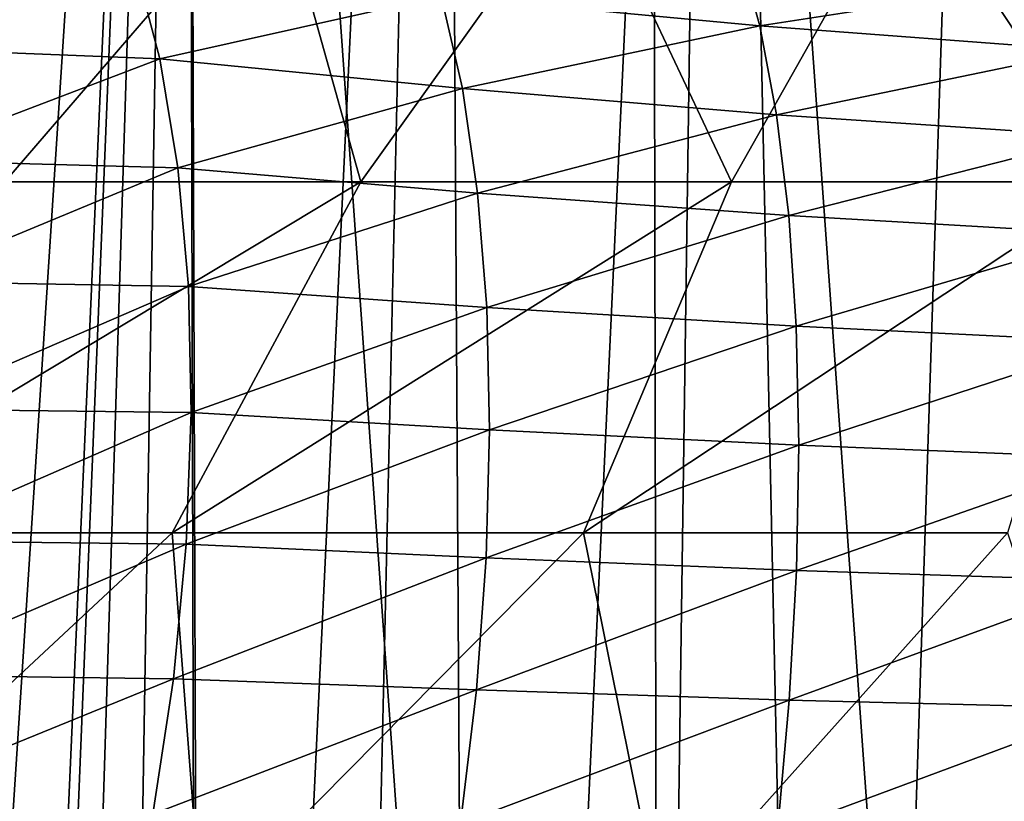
# Model space of a CAD drawing. Header units: millimetres. Extents: x -24 to 24, y 0 to 188.
# Tile 400 of 460: x -9.51 to -5.01, y 164.64 to 168.21. Entities that reach past the tile are written whole.
import ezdxf

# ---------------------------------------------------------------- set-up
doc = ezdxf.new("R2010")
doc.units = ezdxf.units.MM
doc.header["$LTSCALE"] = 58.620611
for name, color, linetype in [('122', 7, 'CONTINUOUS'), ('173', 7, 'CONTINUOUS'), ('402', 7, 'CONTINUOUS'), ('77', 7, 'CONTINUOUS')]:
    doc.layers.add(name, color=color, linetype=linetype)

msp = doc.modelspace()

# ---------------------------------------------------------------- linework, layer by layer
at = {"layer": '122', "color": 7, "linetype": 'CONTINUOUS'}
for points in [[(-10.2953, 168.5494, 23.2122), (-10.171, 168.0825, 22.8221), (-8.986, 168.4762, 24.0697), (-10.2953, 168.5494, 23.2122)], [(-6.2241, 168.5284, 25.7428), (-7.5831, 168.3196, 24.7204), (-6.1279, 168.182, 25.2543), (-6.2241, 168.5284, 25.7428)], [(-6.2241, 168.5284, 25.7428), (-6.1279, 168.182, 25.2543), (-4.7016, 168.4023, 26.1628), (-6.2241, 168.5284, 25.7428)], [(-8.986, 168.4762, 24.0697), (-10.171, 168.0825, 22.8221), (-8.8697, 168.0314, 23.6443), (-8.986, 168.4762, 24.0697)], [(-8.986, 168.4762, 24.0697), (-8.8697, 168.0314, 23.6443), (-7.5831, 168.3196, 24.7204), (-8.986, 168.4762, 24.0697)], [(-4.7016, 168.4023, 26.1628), (-6.1279, 168.182, 25.2543), (-4.6304, 168.0694, 25.67), (-4.7016, 168.4023, 26.1628)], [(-7.5831, 168.3196, 24.7204), (-8.8697, 168.0314, 23.6443), (-7.4866, 167.8956, 24.2843), (-7.5831, 168.3196, 24.7204)], [(-7.5831, 168.3196, 24.7204), (-7.4866, 167.8956, 24.2843), (-6.1279, 168.182, 25.2543), (-7.5831, 168.3196, 24.7204)], [(-6.1279, 168.182, 25.2543), (-7.4866, 167.8956, 24.2843), (-6.0512, 167.7756, 24.8106), (-6.1279, 168.182, 25.2543)], [(-6.1279, 168.182, 25.2543), (-6.0512, 167.7756, 24.8106), (-4.6304, 168.0694, 25.67), (-6.1279, 168.182, 25.2543)], [(-10.171, 168.0825, 22.8221), (-10.0851, 167.5679, 22.4853), (-8.8697, 168.0314, 23.6443), (-10.171, 168.0825, 22.8221)], [(-8.8697, 168.0314, 23.6443), (-10.0851, 167.5679, 22.4853), (-8.7866, 167.5339, 23.2729), (-8.8697, 168.0314, 23.6443)], [(-8.8697, 168.0314, 23.6443), (-8.7866, 167.5339, 23.2729), (-7.4866, 167.8956, 24.2843), (-8.8697, 168.0314, 23.6443)], [(-4.6304, 168.0694, 25.67), (-6.0512, 167.7756, 24.8106), (-4.5733, 167.6769, 25.2213), (-4.6304, 168.0694, 25.67)], [(-7.4866, 167.8956, 24.2843), (-8.7866, 167.5339, 23.2729), (-7.4168, 167.4185, 23.9014), (-7.4866, 167.8956, 24.2843)], [(-7.4866, 167.8956, 24.2843), (-7.4168, 167.4185, 23.9014), (-6.0512, 167.7756, 24.8106), (-7.4866, 167.8956, 24.2843)], [(-6.0512, 167.7756, 24.8106), (-7.4168, 167.4185, 23.9014), (-5.9953, 167.3157, 24.4191), (-6.0512, 167.7756, 24.8106)], [(-6.0512, 167.7756, 24.8106), (-5.9953, 167.3157, 24.4191), (-4.5733, 167.6769, 25.2213), (-6.0512, 167.7756, 24.8106)], [(-4.5733, 167.6769, 25.2213), (-5.9953, 167.3157, 24.4191), (-4.5314, 167.2309, 24.8237), (-4.5733, 167.6769, 25.2213)], [(-10.0851, 167.5679, 22.4853), (-10.0392, 167.0145, 22.2075), (-8.7866, 167.5339, 23.2729), (-10.0851, 167.5679, 22.4853)], [(-8.7866, 167.5339, 23.2729), (-10.0392, 167.0145, 22.2075), (-8.7384, 166.9922, 22.9621), (-8.7866, 167.5339, 23.2729)], [(-8.7866, 167.5339, 23.2729), (-8.7384, 166.9922, 22.9621), (-7.4168, 167.4185, 23.9014), (-8.7866, 167.5339, 23.2729)], [(-7.4168, 167.4185, 23.9014), (-8.7384, 166.9922, 22.9621), (-7.3751, 166.8961, 23.578), (-7.4168, 167.4185, 23.9014)], [(-7.4168, 167.4185, 23.9014), (-7.3751, 166.8961, 23.578), (-5.9953, 167.3157, 24.4191), (-7.4168, 167.4185, 23.9014)], [(-5.9953, 167.3157, 24.4191), (-7.3751, 166.8961, 23.578), (-5.9611, 166.8099, 24.086), (-5.9953, 167.3157, 24.4191)], [(-5.9953, 167.3157, 24.4191), (-5.9611, 166.8099, 24.086), (-4.5314, 167.2309, 24.8237), (-5.9953, 167.3157, 24.4191)], [(-4.5314, 167.2309, 24.8237), (-5.9611, 166.8099, 24.086), (-4.5054, 166.7386, 24.4837), (-4.5314, 167.2309, 24.8237)], [(-10.0392, 167.0145, 22.2075), (-10.0341, 166.4316, 21.9934), (-8.7384, 166.9922, 22.9621), (-10.0392, 167.0145, 22.2075)], [(-8.7384, 166.9922, 22.9621), (-10.0341, 166.4316, 21.9934), (-8.7257, 166.4158, 22.7172), (-8.7384, 166.9922, 22.9621)], [(-8.7384, 166.9922, 22.9621), (-8.7257, 166.4158, 22.7172), (-7.3751, 166.8961, 23.578), (-8.7384, 166.9922, 22.9621)], [(-7.3751, 166.8961, 23.578), (-8.7257, 166.4158, 22.7172), (-7.3621, 166.3374, 23.3195), (-7.3751, 166.8961, 23.578)], [(-7.3751, 166.8961, 23.578), (-7.3621, 166.3374, 23.3195), (-5.9611, 166.8099, 24.086), (-7.3751, 166.8961, 23.578)], [(-5.9611, 166.8099, 24.086), (-7.3621, 166.3374, 23.3195), (-5.9492, 166.2665, 23.8169), (-5.9611, 166.8099, 24.086)], [(-5.9611, 166.8099, 24.086), (-5.9492, 166.2665, 23.8169), (-4.5054, 166.7386, 24.4837), (-5.9611, 166.8099, 24.086)], [(-4.5054, 166.7386, 24.4837), (-5.9492, 166.2665, 23.8169), (-4.4955, 166.2077, 24.2065), (-4.5054, 166.7386, 24.4837)], [(-10.0341, 166.4316, 21.9934), (-10.0697, 165.8293, 21.8468), (-8.7257, 166.4158, 22.7172), (-10.0341, 166.4316, 21.9934)], [(-8.7257, 166.4158, 22.7172), (-10.0697, 165.8293, 21.8468), (-8.7489, 165.8148, 22.5426), (-8.7257, 166.4158, 22.7172)], [(-8.7257, 166.4158, 22.7172), (-8.7489, 165.8148, 22.5426), (-7.3621, 166.3374, 23.3195), (-8.7257, 166.4158, 22.7172)], [(-7.3621, 166.3374, 23.3195), (-8.7489, 165.8148, 22.5426), (-7.378, 165.7515, 23.1304), (-7.3621, 166.3374, 23.3195)], [(-7.3621, 166.3374, 23.3195), (-7.378, 165.7515, 23.1304), (-5.9492, 166.2665, 23.8169), (-7.3621, 166.3374, 23.3195)], [(-5.9492, 166.2665, 23.8169), (-7.378, 165.7515, 23.1304), (-5.9597, 165.6942, 23.616), (-5.9492, 166.2665, 23.8169)], [(-5.9492, 166.2665, 23.8169), (-5.9597, 165.6942, 23.616), (-4.4955, 166.2077, 24.2065), (-5.9492, 166.2665, 23.8169)], [(-4.4955, 166.2077, 24.2065), (-5.9597, 165.6942, 23.616), (-4.5021, 165.6468, 23.9967), (-4.4955, 166.2077, 24.2065)], [(-10.0697, 165.8293, 21.8468), (-10.1456, 165.2178, 21.7701), (-8.7489, 165.8148, 22.5426), (-10.0697, 165.8293, 21.8468)], [(-8.7489, 165.8148, 22.5426), (-10.1456, 165.2178, 21.7701), (-8.8075, 165.1994, 22.4412), (-8.7489, 165.8148, 22.5426)], [(-8.7489, 165.8148, 22.5426), (-8.8075, 165.1994, 22.4412), (-7.378, 165.7515, 23.1304), (-8.7489, 165.8148, 22.5426)], [(-7.378, 165.7515, 23.1304), (-8.8075, 165.1994, 22.4412), (-7.4226, 165.1486, 23.0138), (-7.378, 165.7515, 23.1304)], [(-7.378, 165.7515, 23.1304), (-7.4226, 165.1486, 23.0138), (-5.9597, 165.6942, 23.616), (-7.378, 165.7515, 23.1304)], [(-5.9597, 165.6942, 23.616), (-7.4226, 165.1486, 23.0138), (-5.9925, 165.1025, 23.4868), (-5.9597, 165.6942, 23.616)], [(-5.9597, 165.6942, 23.616), (-5.9925, 165.1025, 23.4868), (-4.5021, 165.6468, 23.9967), (-5.9597, 165.6942, 23.616)], [(-4.5021, 165.6468, 23.9967), (-5.9925, 165.1025, 23.4868), (-4.5249, 165.0648, 23.8574), (-4.5021, 165.6468, 23.9967)], [(-10.1456, 165.2178, 21.7701), (-10.2603, 164.6075, 21.7646), (-8.8075, 165.1994, 22.4412), (-10.1456, 165.2178, 21.7701)], [(-8.8075, 165.1994, 22.4412), (-10.2603, 164.6075, 21.7646), (-8.9005, 164.5806, 22.4148), (-8.8075, 165.1994, 22.4412)], [(-8.8075, 165.1994, 22.4412), (-8.9005, 164.5806, 22.4148), (-7.4226, 165.1486, 23.0138), (-8.8075, 165.1994, 22.4412)], [(-7.4226, 165.1486, 23.0138), (-8.9005, 164.5806, 22.4148), (-7.4951, 164.5385, 22.9716), (-7.4226, 165.1486, 23.0138)], [(-7.4226, 165.1486, 23.0138), (-7.4951, 164.5385, 22.9716), (-5.9925, 165.1025, 23.4868), (-7.4226, 165.1486, 23.0138)], [(-5.9925, 165.1025, 23.4868), (-7.4951, 164.5385, 22.9716), (-6.047, 164.5009, 23.4312), (-5.9925, 165.1025, 23.4868)], [(-5.9925, 165.1025, 23.4868), (-6.047, 164.5009, 23.4312), (-4.5249, 165.0648, 23.8574), (-5.9925, 165.1025, 23.4868)], [(-4.5249, 165.0648, 23.8574), (-6.047, 164.5009, 23.4312), (-4.5637, 164.4708, 23.7911), (-4.5249, 165.0648, 23.8574)]]:
    msp.add_3dface(points, dxfattribs=at)
at = {"layer": '173', "color": 7, "linetype": 'CONTINUOUS'}
for points in [[(-6.6285, 178.4128, 245.1593), (-4.4108, 147.5191, 255.1411), (-4.4498, 178.5763, 245.6435), (-6.6285, 178.4128, 245.1593)], [(-8.751, 178.1862, 244.4869), (-6.5691, 147.3664, 254.657), (-6.6285, 178.4128, 245.1593), (-8.751, 178.1862, 244.4869)], [(-6.5691, 147.3664, 254.657), (-4.4108, 147.5191, 255.1411), (-6.6285, 178.4128, 245.1593), (-6.5691, 147.3664, 254.657)], [(-10.7993, 177.8986, 243.6319), (-8.6714, 147.1545, 253.985), (-8.751, 178.1862, 244.4869), (-10.7993, 177.8986, 243.6319)], [(-8.6714, 147.1545, 253.985), (-6.5691, 147.3664, 254.657), (-8.751, 178.1862, 244.4869), (-8.6714, 147.1545, 253.985)], [(-10.6996, 146.8852, 253.1309), (-8.6714, 147.1545, 253.985), (-10.7993, 177.8986, 243.6319), (-10.6996, 146.8852, 253.1309)]]:
    msp.add_3dface(points, dxfattribs=at)
at = {"layer": '402', "color": 7, "linetype": 'CONTINUOUS'}
for points in [[(-4.9903, 177.4891, 234.3294), (-5.7947, 152.9656, 156.5655), (-6.3186, 177.3007, 233.7571), (-4.9903, 177.4891, 234.3294)], [(-4.852, 152.784, 155.9727), (-5.7947, 152.9656, 156.5655), (-4.9903, 177.4891, 234.3294), (-4.852, 152.784, 155.9727)], [(-6.3186, 177.3007, 233.7571), (-7.4334, 153.42, 158.0432), (-7.5753, 177.0696, 233.0537), (-6.3186, 177.3007, 233.7571)], [(-6.6591, 153.1785, 157.2589), (-7.4334, 153.42, 158.0432), (-6.3186, 177.3007, 233.7571), (-6.6591, 153.1785, 157.2589)], [(-5.7947, 152.9656, 156.5655), (-6.6591, 153.1785, 157.2589), (-6.3186, 177.3007, 233.7571), (-5.7947, 152.9656, 156.5655)], [(-7.5753, 177.0696, 233.0537), (-8.6711, 153.9762, 159.8411), (-8.7462, 176.7988, 232.2273), (-7.5753, 177.0696, 233.0537)], [(-8.1071, 153.687, 158.9079), (-8.6711, 153.9762, 159.8411), (-7.5753, 177.0696, 233.0537), (-8.1071, 153.687, 158.9079)], [(-7.4334, 153.42, 158.0432), (-8.1071, 153.687, 158.9079), (-7.5753, 177.0696, 233.0537), (-7.4334, 153.42, 158.0432)], [(-9.7027, 168.9601, 207.3964), (-8.7462, 176.7988, 232.2273), (-9.7026, 162.1178, 185.6954), (-9.7027, 168.9601, 207.3964)], [(-8.7462, 176.7988, 232.2273), (-9.7025, 155.2755, 163.9945), (-9.7026, 162.1178, 185.6954), (-8.7462, 176.7988, 232.2273)], [(-9.6371, 154.9379, 162.9215), (-9.7025, 155.2755, 163.9945), (-8.7462, 176.7988, 232.2273), (-9.6371, 154.9379, 162.9215)], [(-9.4413, 154.6057, 161.8616), (-9.6371, 154.9379, 162.9215), (-8.7462, 176.7988, 232.2273), (-9.4413, 154.6057, 161.8616)], [(-9.1179, 154.2837, 160.8301), (-9.4413, 154.6057, 161.8616), (-8.7462, 176.7988, 232.2273), (-9.1179, 154.2837, 160.8301)], [(-8.6711, 153.9762, 159.8411), (-9.1179, 154.2837, 160.8301), (-8.7462, 176.7988, 232.2273), (-8.6711, 153.9762, 159.8411)]]:
    msp.add_3dface(points, dxfattribs=at)
at = {"layer": '77', "color": 7, "linetype": 'CONTINUOUS'}
for points in [[(-8.3503, 168.8955, -15.1416), (-9.5781, 167.4699, -17.1335), (-9.7008, 168.8955, -14.3141), (-8.3503, 168.8955, -15.1416)], [(-7.9514, 167.4699, -17.9464), (-9.5781, 167.4699, -17.1335), (-8.3503, 168.8955, -15.1416), (-7.9514, 167.4699, -17.9464)], [(-6.9298, 168.8955, -15.8422), (-7.9514, 167.4699, -17.9464), (-8.3503, 168.8955, -15.1416), (-6.9298, 168.8955, -15.8422)], [(-6.2564, 167.4699, -18.6052), (-7.9514, 167.4699, -17.9464), (-6.9298, 168.8955, -15.8422), (-6.2564, 167.4699, -18.6052)], [(-5.4511, 168.8955, -16.4098), (-6.2564, 167.4699, -18.6052), (-6.9298, 168.8955, -15.8422), (-5.4511, 168.8955, -16.4098)], [(-4.5077, 167.4699, -19.1044), (-6.2564, 167.4699, -18.6052), (-5.4511, 168.8955, -16.4098), (-4.5077, 167.4699, -19.1044)], [(-3.9267, 168.8955, -16.8398), (-4.5077, 167.4699, -19.1044), (-5.4511, 168.8955, -16.4098), (-3.9267, 168.8955, -16.8398)], [(-8.8131, 165.866, -19.9914), (-10.6176, 165.866, -19.0944), (-7.9514, 167.4699, -17.9464), (-8.8131, 165.866, -19.9914)], [(-7.9514, 167.4699, -17.9464), (-10.6176, 165.866, -19.0944), (-9.5781, 167.4699, -17.1335), (-7.9514, 167.4699, -17.9464)], [(-6.9337, 165.866, -20.7184), (-8.8131, 165.866, -19.9914), (-6.2564, 167.4699, -18.6052), (-6.9337, 165.866, -20.7184)], [(-6.2564, 167.4699, -18.6052), (-8.8131, 165.866, -19.9914), (-7.9514, 167.4699, -17.9464), (-6.2564, 167.4699, -18.6052)], [(-4.9953, 165.866, -21.2691), (-6.9337, 165.866, -20.7184), (-4.5077, 167.4699, -19.1044), (-4.9953, 165.866, -21.2691)], [(-4.5077, 167.4699, -19.1044), (-6.9337, 165.866, -20.7184), (-6.2564, 167.4699, -18.6052), (-4.5077, 167.4699, -19.1044)], [(-10.6176, 165.866, -19.0944), (-8.8131, 165.866, -19.9914), (-10.7073, 164.101, -21.3969), (-10.6176, 165.866, -19.0944)], [(-10.7073, 164.101, -21.3969), (-8.8131, 165.866, -19.9914), (-8.6786, 164.101, -22.297), (-10.7073, 164.101, -21.3969)], [(-8.8131, 165.866, -19.9914), (-6.9337, 165.866, -20.7184), (-8.6786, 164.101, -22.297), (-8.8131, 165.866, -19.9914)], [(-8.6786, 164.101, -22.297), (-6.9337, 165.866, -20.7184), (-6.5751, 164.101, -23.0053), (-8.6786, 164.101, -22.297)], [(-6.9337, 165.866, -20.7184), (-4.9953, 165.866, -21.2691), (-6.5751, 164.101, -23.0053), (-6.9337, 165.866, -20.7184)], [(-6.5751, 164.101, -23.0053), (-4.9953, 165.866, -21.2691), (-4.4151, 164.101, -23.5156), (-6.5751, 164.101, -23.0053)]]:
    msp.add_3dface(points, dxfattribs=at)

doc.saveas('drawing.dxf')
